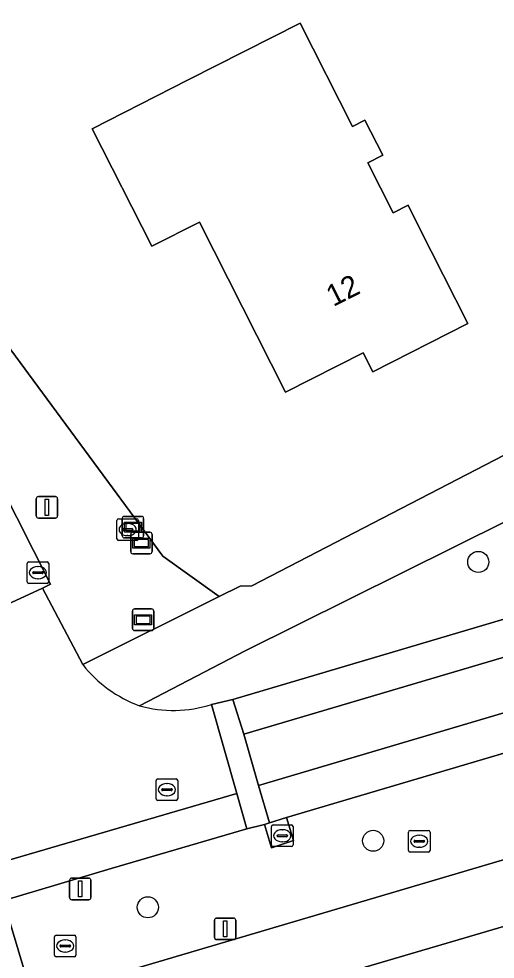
# Model space of a CAD drawing. Extents: x 162417 to 163722, y 384268 to 385417.
# Drawn here: x 163505.8 to 163527.92, y 384745.42 to 384789.06 of the extents above; entities that cross this region are included whole.
import ezdxf

# ---------------------------------------------------------------- set-up
doc = ezdxf.new("R2010")
doc.units = 0
for name, color, linetype in [('IMGEO_Berm_groen', 7, 'Continuous'), ('IMGEO_Boom', 7, 'Continuous'), ('IMGEO_Brandkraan', 7, 'Continuous'), ('IMGEO_Erf', 7, 'Continuous'), ('IMGEO_Groenvoorziening', 7, 'Continuous'), ('IMGEO_Hek', 7, 'Continuous'), ('IMGEO_Kolk', 7, 'Continuous'), ('IMGEO_Lichtmast', 7, 'Continuous'), ('IMGEO_Pand', 7, 'Continuous'), ('IMGEO_Pand_nummerreeks', 7, 'Continuous'), ('IMGEO_Rijbaan_lokaal_gesloten', 7, 'Continuous'), ('IMGEO_Rijbaan_lokaal_open', 7, 'Continuous'), ('IMGEO_Rioolput', 7, 'Continuous'), ('IMGEO_Straatnaambord', 7, 'Continuous'), ('IMGEO_Terreindeel_open', 7, 'Continuous'), ('IMGEO_Verklikker', 7, 'Continuous'), ('IMGEO_Voetpad_open', 7, 'Continuous')]:
    doc.layers.add(name, color=color, linetype=linetype)

msp = doc.modelspace()

# ---------------------------------------------------------------- linework, layer by layer
at = {"layer": 'IMGEO_Berm_groen'}
msp.add_lwpolyline([(163504.901, 384767.474), (163507.272, 384762.826), (163506.897, 384762.633), (163508.773, 384759.09), (163515.109, 384762.248), (163512.497, 384764.123), (163504.115, 384775.46)], dxfattribs=at)
at = {"layer": 'IMGEO_Boom'}
for centre in [(163527.134, 384763.854), (163522.256, 384750.916), (163511.793, 384747.83)]:
    msp.add_circle(centre, 0.489, dxfattribs=at)
at = {"layer": 'IMGEO_Brandkraan'}
for p, q in [((163510.356, 384764.931), (163510.356, 384765.783)), ((163510.431, 384765.857), (163511.283, 384765.857)), ((163511.357, 384765.783), (163511.357, 384764.931)), ((163510.615, 384765.351), (163510.615, 384765.363)), ((163510.658, 384765.4), (163511.056, 384765.4)), ((163510.844, 384765.637), (163510.869, 384765.637)), ((163511.099, 384765.363), (163511.099, 384765.351)), ((163511.053, 384765.314), (163510.655, 384765.314)), ((163510.867, 384765.077), (163510.842, 384765.077)), ((163511.283, 384764.857), (163510.431, 384764.857))]:
    msp.add_line(p, q, dxfattribs=at)
for points in [[(163510.356, 384764.931), (163510.356, 384765.783)], [(163510.431, 384765.857), (163511.283, 384765.857)], [(163511.357, 384765.783), (163511.357, 384764.931)], [(163511.283, 384764.857), (163510.431, 384764.857)]]:
    msp.add_lwpolyline(points, dxfattribs=at)
for centre, radius, start, end in [((163510.433, 384765.781), 0.0765, 91.552, 178.448), ((163510.433, 384765.781), 0.0765, 91.552, 178.448), ((163511.281, 384765.781), 0.0765, 1.552, 88.448), ((163511.281, 384765.781), 0.0765, 1.552, 88.448), ((163510.655, 384765.36), 0.0403, 85.8775, 175.7526), ((163510.652, 384765.35), 0.0366, 178.938, 274.7102), ((163511.056, 384765.357), 0.043, 264.8664, 352.4533), ((163511.06, 384765.362), 0.0386, 1.7309, 96.639), ((163510.433, 384764.933), 0.0765, 181.552, 268.448), ((163510.433, 384764.933), 0.0765, 181.552, 268.448), ((163511.281, 384764.933), 0.0765, 271.552, 358.448), ((163511.281, 384764.933), 0.0765, 271.552, 358.448)]:
    msp.add_arc(centre, radius, start, end, dxfattribs=at)
for centre, major_axis, ratio, start_param, end_param in [((163510.843, 384765.357), (-0.387, 0.002), 0.722429, 4.712389, 7.853982), ((163510.868, 384765.357), (-0.39, 0.002), 0.717154, 1.570796, 4.712389)]:
    msp.add_ellipse(centre, major_axis=major_axis, ratio=ratio, start_param=start_param, end_param=end_param, dxfattribs=at)
at = {"layer": 'IMGEO_Erf'}
for points in [[(163463.926, 384825.396), (163473.971, 384812.925), (163477.644, 384808.357), (163478.544, 384807.238), (163482.841, 384801.894), (163483.251, 384801.384), (163487.878, 384795.63), (163490.658, 384792.176), (163500, 384780.574), (163501.192, 384779.094), (163504.115, 384775.46), (163512.497, 384764.123), (163515.109, 384762.248), (163516.079, 384762.732), (163516.622, 384762.752), (163544.387, 384777.107), (163568.118, 384789.259), (163565.372, 384794.06), (163550.928, 384821.281)], [(163629.015, 384762.166), (163620.015, 384779.318), (163597.399, 384769.395), (163594.343, 384768.075), (163593.786, 384767.999), (163590.832, 384766.733), (163590.746, 384767.004), (163574.261, 384760.525), (163544.894, 384751.808), (163508.033, 384740.986), (163472.811, 384730.645), (163473.066, 384729.467), (163473.133, 384728.955)]]:
    msp.add_lwpolyline(points, dxfattribs=at)
msp.add_lwpolyline([(163518.872, 384788.853), (163521.299, 384784.062), (163521.872, 384784.353), (163522.698, 384782.722), (163522.004, 384782.371), (163523.179, 384780.051), (163523.873, 384780.403), (163524.393, 384779.377), (163526.653, 384774.917), (163522.24, 384772.68), (163521.795, 384773.558), (163518.19, 384771.731), (163514.191, 384779.623), (163511.977, 384778.502), (163509.213, 384783.958), (163513.673, 384786.218)], close=True, dxfattribs=at)
at = {"layer": 'IMGEO_Groenvoorziening'}
msp.add_lwpolyline([(163514.748, 384757.246), (163515.737, 384757.479), (163533.078, 384762.613), (163530.914, 384766.989), (163516.316, 384759.734), (163511.41, 384757.182)], dxfattribs=at)
msp.add_lwpolyline([(163537.254, 384752.674), (163539.698, 384753.429), (163538.627, 384756.959), (163538.37, 384757.945), (163518.228, 384751.997), (163518.558, 384750.929), (163517.538, 384750.583), (163517.216, 384751.678), (163516.394, 384751.472), (163510.098, 384749.633), (163505.104, 384748.146), (163505.416, 384747.048), (163506.448, 384743.623), (163510.906, 384744.904)], close=True, dxfattribs=at)
msp.add_arc((163512.975, 384762.615), 5.654, 253.9259, 288.2709, dxfattribs=at)
at = {"layer": 'IMGEO_Hek'}
msp.add_lwpolyline([(163515.109, 384762.248), (163512.497, 384764.123), (163504.115, 384775.46)], dxfattribs=at)
at = {"layer": 'IMGEO_Kolk'}
for p, q in [((163506.192, 384762.93), (163506.192, 384763.782)), ((163506.267, 384763.856), (163507.119, 384763.856)), ((163506.68, 384763.636), (163506.705, 384763.636)), ((163507.193, 384763.782), (163507.193, 384762.93)), ((163506.451, 384763.35), (163506.451, 384763.362)), ((163506.889, 384763.313), (163506.491, 384763.313)), ((163506.494, 384763.399), (163506.892, 384763.399)), ((163506.935, 384763.362), (163506.935, 384763.35)), ((163507.119, 384762.856), (163506.267, 384762.856)), ((163506.703, 384763.076), (163506.678, 384763.076)), ((163517.535, 384750.723), (163517.535, 384751.575)), ((163517.61, 384751.649), (163518.462, 384751.649)), ((163518.023, 384751.429), (163518.048, 384751.429)), ((163518.536, 384751.575), (163518.536, 384750.723)), ((163517.794, 384751.143), (163517.794, 384751.155)), ((163518.232, 384751.106), (163517.834, 384751.106)), ((163517.837, 384751.192), (163518.235, 384751.192)), ((163518.278, 384751.155), (163518.278, 384751.143)), ((163518.462, 384750.649), (163517.61, 384750.649)), ((163518.046, 384750.869), (163518.021, 384750.869))]:
    msp.add_line(p, q, dxfattribs=at)
for points in [[(163506.192, 384762.93), (163506.192, 384763.782)], [(163506.267, 384763.856), (163507.119, 384763.856)], [(163507.193, 384763.782), (163507.193, 384762.93)], [(163507.119, 384762.856), (163506.267, 384762.856)], [(163517.535, 384750.723), (163517.535, 384751.575)], [(163517.61, 384751.649), (163518.462, 384751.649)], [(163518.536, 384751.575), (163518.536, 384750.723)], [(163518.462, 384750.649), (163517.61, 384750.649)]]:
    msp.add_lwpolyline(points, dxfattribs=at)
for centre, radius, start, end in [((163506.269, 384763.78), 0.0765, 91.552, 178.448), ((163506.269, 384763.78), 0.0765, 91.552, 178.448), ((163507.117, 384763.78), 0.0765, 1.552, 88.448), ((163507.117, 384763.78), 0.0765, 1.552, 88.448), ((163506.491, 384763.359), 0.0403, 85.8775, 175.7526), ((163506.488, 384763.349), 0.0366, 178.938, 274.7102), ((163506.892, 384763.356), 0.043, 264.8664, 352.4533), ((163506.896, 384763.361), 0.0386, 1.7309, 96.639), ((163506.269, 384762.932), 0.0765, 181.552, 268.448), ((163506.269, 384762.932), 0.0765, 181.552, 268.448), ((163507.117, 384762.932), 0.0765, 271.552, 358.448), ((163507.117, 384762.932), 0.0765, 271.552, 358.448), ((163517.612, 384751.573), 0.0765, 91.552, 178.448), ((163517.612, 384751.573), 0.0765, 91.552, 178.448), ((163518.46, 384751.573), 0.0765, 1.552, 88.448), ((163518.46, 384751.573), 0.0765, 1.552, 88.448), ((163517.834, 384751.152), 0.0403, 85.8775, 175.7526), ((163517.831, 384751.142), 0.0366, 178.938, 274.7102), ((163518.235, 384751.149), 0.043, 264.8664, 352.4533), ((163518.239, 384751.154), 0.0386, 1.7309, 96.639), ((163517.612, 384750.725), 0.0765, 181.552, 268.448), ((163517.612, 384750.725), 0.0765, 181.552, 268.448), ((163518.46, 384750.725), 0.0765, 271.552, 358.448), ((163518.46, 384750.725), 0.0765, 271.552, 358.448)]:
    msp.add_arc(centre, radius, start, end, dxfattribs=at)
for centre, major_axis, ratio, start_param, end_param in [((163506.679, 384763.356), (-0.387, 0.002), 0.722429, 4.712389, 7.853982), ((163506.704, 384763.356), (-0.39, 0.002), 0.717154, 1.570796, 4.712389), ((163518.022, 384751.149), (-0.387, 0.002), 0.722429, 4.712389, 7.853982), ((163518.047, 384751.149), (-0.39, 0.002), 0.717154, 1.570796, 4.712389)]:
    msp.add_ellipse(centre, major_axis=major_axis, ratio=ratio, start_param=start_param, end_param=end_param, dxfattribs=at)
at = {"layer": 'IMGEO_Lichtmast'}
for p, q in [((163506.614, 384765.99), (163506.614, 384766.79)), ((163506.614, 384766.79), (163506.614, 384765.99)), ((163506.714, 384766.89), (163507.504, 384766.89)), ((163507.504, 384766.89), (163506.714, 384766.89)), ((163507.604, 384766.79), (163507.604, 384765.99)), ((163507.604, 384765.99), (163507.604, 384766.79)), ((163507.504, 384765.89), (163506.714, 384765.89)), ((163506.714, 384765.89), (163507.504, 384765.89)), ((163508.162, 384748.283), (163508.162, 384749.083)), ((163508.162, 384749.083), (163508.162, 384748.283)), ((163508.262, 384749.183), (163509.052, 384749.183)), ((163509.052, 384749.183), (163508.262, 384749.183)), ((163509.152, 384749.083), (163509.152, 384748.283)), ((163509.152, 384748.283), (163509.152, 384749.083)), ((163509.052, 384748.183), (163508.262, 384748.183)), ((163508.262, 384748.183), (163509.052, 384748.183)), ((163514.885, 384746.429), (163514.885, 384747.229)), ((163514.885, 384747.229), (163514.885, 384746.429)), ((163514.985, 384747.329), (163515.775, 384747.329)), ((163515.775, 384747.329), (163514.985, 384747.329)), ((163515.875, 384747.229), (163515.875, 384746.429)), ((163515.875, 384746.429), (163515.875, 384747.229)), ((163515.775, 384746.329), (163514.985, 384746.329)), ((163514.985, 384746.329), (163515.775, 384746.329))]:
    msp.add_line(p, q, dxfattribs=at)
for points in [[(163507.034, 384766.765), (163507.184, 384766.765), (163507.184, 384766.015), (163507.034, 384766.015), (163507.034, 384766.765)], [(163508.582, 384749.058), (163508.732, 384749.058), (163508.732, 384748.308), (163508.582, 384748.308), (163508.582, 384749.058)], [(163515.305, 384747.204), (163515.455, 384747.204), (163515.455, 384746.454), (163515.305, 384746.454), (163515.305, 384747.204)]]:
    msp.add_lwpolyline(points, dxfattribs=at)
for centre, start, end in [((163506.714, 384766.79), 90, 180), ((163506.714, 384766.79), 90, 180), ((163507.504, 384766.79), 0, 90), ((163507.504, 384766.79), 360, 90), ((163506.714, 384765.99), 180, 270), ((163506.714, 384765.99), 180, 270), ((163507.504, 384765.99), 270, 0), ((163507.504, 384765.99), 270, 0), ((163508.262, 384749.083), 90, 180), ((163508.262, 384749.083), 90, 180), ((163509.052, 384749.083), 0, 90), ((163509.052, 384749.083), 360, 90), ((163508.262, 384748.283), 180, 270), ((163508.262, 384748.283), 180, 270), ((163509.052, 384748.283), 270, 0), ((163509.052, 384748.283), 270, 0), ((163514.985, 384747.229), 90, 180), ((163514.985, 384747.229), 90, 180), ((163515.775, 384747.229), 0, 90), ((163515.775, 384747.229), 360, 90), ((163514.985, 384746.429), 180, 270), ((163514.985, 384746.429), 180, 270), ((163515.775, 384746.429), 270, 0), ((163515.775, 384746.429), 270, 0)]:
    msp.add_arc(centre, 0.1, start, end, dxfattribs=at)
at = {"layer": 'IMGEO_Pand'}
msp.add_lwpolyline([(163509.213, 384783.958), (163511.977, 384778.502), (163514.191, 384779.623), (163518.19, 384771.731), (163521.795, 384773.558), (163522.24, 384772.68), (163526.653, 384774.917), (163524.393, 384779.377), (163523.873, 384780.403), (163523.179, 384780.051), (163522.004, 384782.371), (163522.698, 384782.722), (163521.872, 384784.353), (163521.299, 384784.062), (163518.872, 384788.853), (163513.673, 384786.218)], close=True, dxfattribs=at)
at = {"layer": 'IMGEO_Rijbaan_lokaal_gesloten'}
for points in [[(163568.591, 384771.342), (163568.092, 384773.035), (163552.183, 384768.348), (163549.271, 384767.388), (163533.95, 384762.892), (163533.078, 384762.613), (163515.737, 384757.479), (163516.247, 384755.862)], [(163568.864, 384766.976), (163569.865, 384767.265), (163569.328, 384768.997), (163516.926, 384753.474), (163517.439, 384751.748), (163518.228, 384751.997), (163538.37, 384757.945), (163543.245, 384759.361), (163564.129, 384765.572)], [(163500.014, 384746.662), (163505.104, 384748.146), (163510.098, 384749.633), (163516.394, 384751.472), (163515.925, 384753.114), (163476.086, 384741.478), (163476.579, 384739.761), (163480.939, 384741.005), (163494.779, 384745.117)]]:
    msp.add_lwpolyline(points, close=True, dxfattribs=at)
msp.add_lwpolyline([(163502.017, 384760.379), (163502.394, 384760.57), (163506.897, 384762.633), (163507.272, 384762.826), (163504.901, 384767.474)], dxfattribs=at)
at = {"layer": 'IMGEO_Rijbaan_lokaal_open'}
for points in [[(163568.591, 384771.342), (163516.247, 384755.862), (163516.926, 384753.474), (163569.328, 384768.997)], [(163517.216, 384751.678), (163517.439, 384751.748), (163516.926, 384753.474), (163516.247, 384755.862), (163515.737, 384757.479), (163514.748, 384757.246), (163515.925, 384753.114), (163516.394, 384751.472)]]:
    msp.add_lwpolyline(points, close=True, dxfattribs=at)
for points in [[(163508.773, 384759.09), (163506.897, 384762.633), (163502.394, 384760.57), (163502.519, 384759.663), (163502.534, 384758.586), (163502.447, 384756.771)], [(163476.579, 384739.761), (163476.086, 384741.478), (163515.925, 384753.114), (163514.748, 384757.246)]]:
    msp.add_lwpolyline(points, dxfattribs=at)
for centre, radius, start, end in [((163513.483, 384762.823), 6.01, 218.4015, 249.8233), ((163512.975, 384762.615), 5.654, 253.9259, 288.2709)]:
    msp.add_arc(centre, radius, start, end, dxfattribs=at)
at = {"layer": 'IMGEO_Rioolput'}
for p, q in [((163512.18, 384752.862), (163512.18, 384753.714)), ((163512.255, 384753.788), (163513.107, 384753.788)), ((163512.668, 384753.568), (163512.693, 384753.568)), ((163513.181, 384753.714), (163513.181, 384752.862)), ((163512.439, 384753.282), (163512.439, 384753.294)), ((163512.877, 384753.245), (163512.479, 384753.245)), ((163512.482, 384753.331), (163512.88, 384753.331)), ((163512.923, 384753.294), (163512.923, 384753.282)), ((163513.107, 384752.788), (163512.255, 384752.788)), ((163512.691, 384753.008), (163512.666, 384753.008)), ((163523.967, 384751.394), (163524.819, 384751.394)), ((163523.892, 384750.468), (163523.892, 384751.32)), ((163524.38, 384751.174), (163524.405, 384751.174)), ((163524.893, 384751.32), (163524.893, 384750.468)), ((163524.151, 384750.888), (163524.151, 384750.9)), ((163524.589, 384750.851), (163524.191, 384750.851)), ((163524.194, 384750.937), (163524.592, 384750.937)), ((163524.403, 384750.614), (163524.378, 384750.614)), ((163524.635, 384750.9), (163524.635, 384750.888)), ((163524.819, 384750.394), (163523.967, 384750.394)), ((163507.458, 384745.609), (163507.458, 384746.461)), ((163507.533, 384746.535), (163508.385, 384746.535)), ((163507.946, 384746.315), (163507.971, 384746.315)), ((163508.459, 384746.461), (163508.459, 384745.609)), ((163507.717, 384746.029), (163507.717, 384746.041)), ((163508.155, 384745.992), (163507.757, 384745.992)), ((163507.76, 384746.078), (163508.158, 384746.078)), ((163507.969, 384745.755), (163507.944, 384745.755)), ((163508.201, 384746.041), (163508.201, 384746.029)), ((163508.385, 384745.535), (163507.533, 384745.535))]:
    msp.add_line(p, q, dxfattribs=at)
for points in [[(163512.18, 384752.862), (163512.18, 384753.714)], [(163512.255, 384753.788), (163513.107, 384753.788)], [(163513.181, 384753.714), (163513.181, 384752.862)], [(163513.107, 384752.788), (163512.255, 384752.788)], [(163523.967, 384751.394), (163524.819, 384751.394)], [(163523.892, 384750.468), (163523.892, 384751.32)], [(163524.893, 384751.32), (163524.893, 384750.468)], [(163524.819, 384750.394), (163523.967, 384750.394)], [(163507.458, 384745.609), (163507.458, 384746.461)], [(163507.533, 384746.535), (163508.385, 384746.535)], [(163508.459, 384746.461), (163508.459, 384745.609)], [(163508.385, 384745.535), (163507.533, 384745.535)]]:
    msp.add_lwpolyline(points, dxfattribs=at)
for centre, radius, start, end in [((163512.257, 384753.712), 0.0765, 91.552, 178.448), ((163512.257, 384753.712), 0.0765, 91.552, 178.448), ((163513.105, 384753.712), 0.0765, 1.552, 88.448), ((163513.105, 384753.712), 0.0765, 1.552, 88.448), ((163512.479, 384753.291), 0.0403, 85.8775, 175.7526), ((163512.476, 384753.281), 0.0366, 178.938, 274.7102), ((163512.88, 384753.288), 0.043, 264.8664, 352.4533), ((163512.884, 384753.293), 0.0386, 1.7309, 96.639), ((163512.257, 384752.864), 0.0765, 181.552, 268.448), ((163512.257, 384752.864), 0.0765, 181.552, 268.448), ((163513.105, 384752.864), 0.0765, 271.552, 358.448), ((163513.105, 384752.864), 0.0765, 271.552, 358.448), ((163523.969, 384751.318), 0.0765, 91.552, 178.448), ((163523.969, 384751.318), 0.0765, 91.552, 178.448), ((163524.817, 384751.318), 0.0765, 1.552, 88.448), ((163524.817, 384751.318), 0.0765, 1.552, 88.448), ((163524.191, 384750.897), 0.0403, 85.8775, 175.7526), ((163524.188, 384750.887), 0.0366, 178.938, 274.7102), ((163524.592, 384750.894), 0.043, 264.8664, 352.4533), ((163524.596, 384750.899), 0.0386, 1.7309, 96.639), ((163523.969, 384750.47), 0.0765, 181.552, 268.448), ((163523.969, 384750.47), 0.0765, 181.552, 268.448), ((163524.817, 384750.47), 0.0765, 271.552, 358.448), ((163524.817, 384750.47), 0.0765, 271.552, 358.448), ((163507.535, 384746.459), 0.0765, 91.552, 178.448), ((163507.535, 384746.459), 0.0765, 91.552, 178.448), ((163508.383, 384746.459), 0.0765, 1.552, 88.448), ((163508.383, 384746.459), 0.0765, 1.552, 88.448), ((163507.757, 384746.038), 0.0403, 85.8775, 175.7526), ((163507.754, 384746.028), 0.0366, 178.938, 274.7102), ((163508.158, 384746.035), 0.043, 264.8664, 352.4533), ((163508.162, 384746.04), 0.0386, 1.7309, 96.639), ((163507.535, 384745.611), 0.0765, 181.552, 268.448), ((163507.535, 384745.611), 0.0765, 181.552, 268.448), ((163508.383, 384745.611), 0.0765, 271.552, 358.448), ((163508.383, 384745.611), 0.0765, 271.552, 358.448)]:
    msp.add_arc(centre, radius, start, end, dxfattribs=at)
for centre, major_axis, ratio, start_param, end_param in [((163512.667, 384753.288), (-0.387, 0.002), 0.722429, 4.712389, 7.853982), ((163512.692, 384753.288), (-0.39, 0.002), 0.717154, 1.570796, 4.712389), ((163524.379, 384750.894), (-0.387, 0.002), 0.722429, 4.712389, 7.853982), ((163524.404, 384750.894), (-0.39, 0.002), 0.717154, 1.570796, 4.712389), ((163507.945, 384746.035), (-0.387, 0.002), 0.722429, 4.712389, 7.853982), ((163507.97, 384746.035), (-0.39, 0.002), 0.717154, 1.570796, 4.712389)]:
    msp.add_ellipse(centre, major_axis=major_axis, ratio=ratio, start_param=start_param, end_param=end_param, dxfattribs=at)
at = {"layer": 'IMGEO_Straatnaambord'}
for p, q in [((163511.079, 384760.772), (163511.079, 384761.572)), ((163511.079, 384761.572), (163511.079, 384760.772)), ((163511.179, 384761.672), (163511.969, 384761.672)), ((163511.969, 384761.672), (163511.179, 384761.672)), ((163512.069, 384761.572), (163512.069, 384760.772)), ((163512.069, 384760.772), (163512.069, 384761.572)), ((163511.969, 384760.672), (163511.179, 384760.672)), ((163511.179, 384760.672), (163511.969, 384760.672))]:
    msp.add_line(p, q, dxfattribs=at)
for points in [[(163511.18, 384761.404), (163511.968, 384761.404), (163511.968, 384760.94), (163511.18, 384760.94), (163511.18, 384761.404)], [(163511.245, 384761.339), (163511.245, 384761.005), (163511.903, 384761.005), (163511.903, 384761.339), (163511.245, 384761.339)]]:
    msp.add_lwpolyline(points, dxfattribs=at)
for centre, start, end in [((163511.179, 384761.572), 90, 180), ((163511.179, 384761.572), 90, 180), ((163511.969, 384761.572), 0, 90), ((163511.969, 384761.572), 360, 90), ((163511.179, 384760.772), 180, 270), ((163511.179, 384760.772), 180, 270), ((163511.969, 384760.772), 270, 0), ((163511.969, 384760.772), 270, 0)]:
    msp.add_arc(centre, 0.1, start, end, dxfattribs=at)
at = {"layer": 'IMGEO_Terreindeel_open'}
msp.add_lwpolyline([(163517.216, 384751.678), (163517.538, 384750.583), (163518.558, 384750.929), (163518.228, 384751.997), (163517.439, 384751.748)], close=True, dxfattribs=at)
at = {"layer": 'IMGEO_Verklikker'}
for p, q in [((163510.61, 384765.07), (163510.61, 384765.87)), ((163510.61, 384765.87), (163510.61, 384765.07)), ((163510.71, 384765.97), (163511.5, 384765.97)), ((163511.5, 384765.97), (163510.71, 384765.97)), ((163511.6, 384765.87), (163511.6, 384765.07)), ((163511.6, 384765.07), (163511.6, 384765.87)), ((163511.5, 384764.97), (163510.71, 384764.97)), ((163510.71, 384764.97), (163511.5, 384764.97)), ((163510.998, 384764.333), (163510.998, 384765.133)), ((163510.998, 384765.133), (163510.998, 384764.333)), ((163511.098, 384765.233), (163511.888, 384765.233)), ((163511.888, 384765.233), (163511.098, 384765.233)), ((163511.988, 384765.133), (163511.988, 384764.333)), ((163511.988, 384764.333), (163511.988, 384765.133)), ((163511.888, 384764.233), (163511.098, 384764.233)), ((163511.098, 384764.233), (163511.888, 384764.233))]:
    msp.add_line(p, q, dxfattribs=at)
for points in [[(163510.711, 384765.702), (163511.499, 384765.702), (163511.499, 384765.238), (163510.711, 384765.238), (163510.711, 384765.702)], [(163510.776, 384765.637), (163510.776, 384765.303), (163511.434, 384765.303), (163511.434, 384765.637), (163510.776, 384765.637)], [(163511.099, 384764.965), (163511.887, 384764.965), (163511.887, 384764.501), (163511.099, 384764.501), (163511.099, 384764.965)], [(163511.164, 384764.9), (163511.164, 384764.566), (163511.822, 384764.566), (163511.822, 384764.9), (163511.164, 384764.9)]]:
    msp.add_lwpolyline(points, dxfattribs=at)
for centre, start, end in [((163510.71, 384765.87), 90, 180), ((163510.71, 384765.87), 90, 180), ((163511.5, 384765.87), 0, 90), ((163511.5, 384765.87), 360, 90), ((163510.71, 384765.07), 180, 270), ((163510.71, 384765.07), 180, 270), ((163511.098, 384765.133), 90, 180), ((163511.098, 384765.133), 90, 180), ((163511.5, 384765.07), 270, 0), ((163511.5, 384765.07), 270, 0), ((163511.888, 384765.133), 0, 90), ((163511.888, 384765.133), 360, 90), ((163511.098, 384764.333), 180, 270), ((163511.098, 384764.333), 180, 270), ((163511.888, 384764.333), 270, 0), ((163511.888, 384764.333), 270, 0)]:
    msp.add_arc(centre, 0.1, start, end, dxfattribs=at)
at = {"layer": 'IMGEO_Voetpad_open'}
for points in [[(163545.71, 384774.633), (163548.267, 384775.915), (163569.083, 384786.524), (163569.473, 384786.723), (163568.118, 384789.259), (163544.387, 384777.107), (163516.622, 384762.752), (163516.079, 384762.732), (163515.109, 384762.248), (163508.773, 384759.09)], [(163511.41, 384757.182), (163516.316, 384759.734), (163530.914, 384766.989), (163531.768, 384767.483), (163545.71, 384774.633)], [(163537.254, 384752.674), (163510.906, 384744.904), (163506.448, 384743.623), (163505.416, 384747.048), (163500.349, 384745.552), (163501.38, 384742.121), (163496.484, 384740.667), (163481.368, 384736.283), (163480.382, 384739.653), (163477.491, 384738.858), (163478.473, 384735.487), (163473.571, 384734.009), (163472.358, 384733.628), (163472.811, 384730.645), (163508.033, 384740.986), (163544.894, 384751.808)]]:
    msp.add_lwpolyline(points, dxfattribs=at)
msp.add_arc((163513.483, 384762.823), 6.01, 218.4015, 249.8233, dxfattribs=at)

# ---------------------------------------------------------------- texts
at = {"layer": 'IMGEO_Pand_nummerreeks'}
msp.add_text('12', height=1, rotation=26.8757, dxfattribs=at).set_placement((163520.401, 384775.677))

doc.saveas('drawing.dxf')
